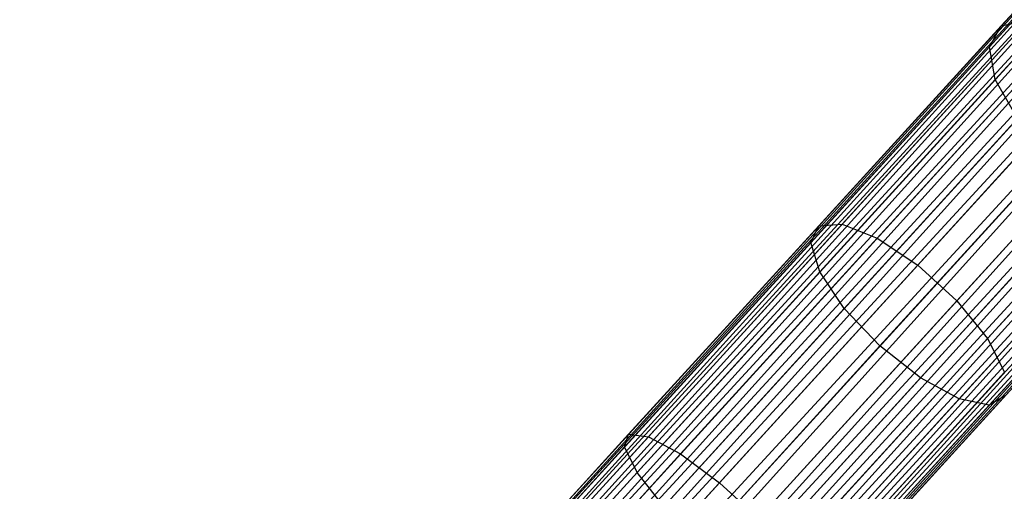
# Model space of a CAD drawing. Extents: x -102 to 102, y -101 to 102.
# Tile 454 of 481: x 39.65 to 47.41, y 49.79 to 53.51. Entities that reach past the tile are written whole.
import ezdxf

# ---------------------------------------------------------------- set-up
doc = ezdxf.new("R2010")
doc.units = 0
doc.header["$LTSCALE"] = 25.4
doc.layers.get('0').update_dxf_attribs({"linetype": 'CONTINUOUS'})

# ---------------------------------------------------------------- blocks, each defined once
blk = doc.blocks.new('NL2500011659_STL')
at = {"color": 0}
for p, q in [((28.4178, 32.6489, -7.3955), (53.6012, 60.2738, -7.3955)), ((28.4178, 32.6489, -7.6045), (53.6012, 60.2738, -7.3955)), ((28.4178, 32.6489, -7.6045), (53.6012, 60.2738, -7.3955)), ((28.4178, 32.6489, -7.3955), (53.6012, 60.2738, -7.3955)), ((53.6333, 60.2445, -7.809), (28.4178, 32.6489, -7.6045)), ((53.6333, 60.2445, -7.809), (28.4178, 32.6489, -7.6045)), ((53.6012, 60.2738, -7.3955), (28.4499, 32.6197, -7.191)), ((53.6012, 60.2738, -7.3955), (28.4499, 32.6197, -7.191)), ((28.4499, 32.6197, -7.809), (53.6333, 60.2445, -7.809)), ((28.4499, 32.6197, -7.809), (53.6333, 60.2445, -7.809)), ((28.5128, 32.5624, -8), (53.6333, 60.2445, -7.809)), ((28.5128, 32.5624, -8), (53.6333, 60.2445, -7.809)), ((28.4499, 32.6197, -7.191), (53.6962, 60.1872, -7)), ((28.4499, 32.6197, -7.191), (53.6962, 60.1872, -7)), ((28.5128, 32.5624, -7), (53.6962, 60.1872, -7)), ((28.5128, 32.5624, -7), (53.6962, 60.1872, -7)), ((53.6962, 60.1872, -7), (28.6036, 32.4796, -6.8309)), ((53.6962, 60.1872, -7), (28.6036, 32.4796, -6.8309)), ((53.787, 60.1045, -8.1691), (28.5128, 32.5624, -8)), ((53.787, 60.1045, -8.1691), (28.5128, 32.5624, -8)), ((28.6036, 32.4796, -8.1691), (53.787, 60.1045, -8.1691)), ((28.6036, 32.4796, -8.1691), (53.787, 60.1045, -8.1691)), ((28.7184, 32.3749, -8.309), (53.787, 60.1045, -8.1691)), ((28.7184, 32.3749, -8.309), (53.787, 60.1045, -8.1691)), ((28.6036, 32.4796, -6.8309), (53.9018, 59.9998, -6.691)), ((28.6036, 32.4796, -6.8309), (53.9018, 59.9998, -6.691)), ((28.7184, 32.3749, -6.691), (53.9018, 59.9998, -6.691)), ((28.7184, 32.3749, -6.691), (53.9018, 59.9998, -6.691)), ((53.9018, 59.9998, -6.691), (28.8522, 32.2529, -6.5865)), ((53.9018, 59.9998, -6.691), (28.8522, 32.2529, -6.5865)), ((54.0356, 59.8778, -8.4135), (28.7184, 32.3749, -8.309)), ((54.0356, 59.8778, -8.4135), (28.7184, 32.3749, -8.309)), ((28.8522, 32.2529, -8.4135), (54.0356, 59.8778, -8.4135)), ((28.8522, 32.2529, -8.4135), (54.0356, 59.8778, -8.4135)), ((28.9991, 32.119, -8.4782), (54.0356, 59.8778, -8.4135)), ((28.9991, 32.119, -8.4782), (54.0356, 59.8778, -8.4135)), ((28.8522, 32.2529, -6.5865), (54.1825, 59.7439, -6.5218)), ((28.8522, 32.2529, -6.5865), (54.1825, 59.7439, -6.5218)), ((28.9991, 32.119, -6.5218), (54.1825, 59.7439, -6.5218)), ((28.9991, 32.119, -6.5218), (54.1825, 59.7439, -6.5218)), ((28.9991, 32.119, -8.4782), (54.3362, 59.6038, -8.5)), ((28.9991, 32.119, -8.4782), (54.3362, 59.6038, -8.5)), ((29.1528, 31.9789, -6.5), (54.3362, 59.6038, -6.5)), ((29.1528, 31.9789, -6.5), (54.3362, 59.6038, -6.5)), ((29.1528, 31.9789, -8.5), (54.3362, 59.6038, -8.5)), ((29.1528, 31.9789, -8.5), (54.3362, 59.6038, -8.5)), ((29.3064, 31.8389, -8.4782), (54.3362, 59.6038, -8.5)), ((29.3064, 31.8389, -8.4782), (54.3362, 59.6038, -8.5)), ((29.3064, 31.8389, -6.5218), (54.4898, 59.4637, -6.5218)), ((29.3064, 31.8389, -6.5218), (54.4898, 59.4637, -6.5218)), ((54.4898, 59.4637, -6.5218), (29.4533, 31.7049, -6.5865)), ((54.4898, 59.4637, -6.5218), (29.4533, 31.7049, -6.5865)), ((54.6367, 59.3298, -8.4135), (29.3064, 31.8389, -8.4782)), ((54.6367, 59.3298, -8.4135), (29.3064, 31.8389, -8.4782)), ((29.4533, 31.7049, -8.4135), (54.6367, 59.3298, -8.4135)), ((29.4533, 31.7049, -8.4135), (54.6367, 59.3298, -8.4135)), ((29.5871, 31.5829, -8.309), (54.6367, 59.3298, -8.4135)), ((29.5871, 31.5829, -8.309), (54.6367, 59.3298, -8.4135)), ((29.4533, 31.7049, -6.5865), (54.7705, 59.2078, -6.691)), ((29.4533, 31.7049, -6.5865), (54.7705, 59.2078, -6.691)), ((29.5871, 31.5829, -6.691), (54.7705, 59.2078, -6.691)), ((29.5871, 31.5829, -6.691), (54.7705, 59.2078, -6.691)), ((54.7705, 59.2078, -6.691), (29.702, 31.4783, -6.8309)), ((54.7705, 59.2078, -6.691), (29.702, 31.4783, -6.8309)), ((54.8854, 59.1031, -8.1691), (29.5871, 31.5829, -8.309)), ((54.8854, 59.1031, -8.1691), (29.5871, 31.5829, -8.309)), ((29.702, 31.4783, -8.1691), (54.8854, 59.1031, -8.1691)), ((29.702, 31.4783, -8.1691), (54.8854, 59.1031, -8.1691)), ((29.7928, 31.3955, -8), (54.8854, 59.1031, -8.1691)), ((29.7928, 31.3955, -8), (54.8854, 59.1031, -8.1691)), ((29.702, 31.4783, -6.8309), (54.9762, 59.0204, -7)), ((29.702, 31.4783, -6.8309), (54.9762, 59.0204, -7)), ((29.7928, 31.3955, -7), (54.9762, 59.0204, -7)), ((29.7928, 31.3955, -7), (54.9762, 59.0204, -7)), ((54.9762, 59.0204, -7), (29.8556, 31.3382, -7.191)), ((54.9762, 59.0204, -7), (29.8556, 31.3382, -7.191)), ((55.039, 58.9631, -7.809), (29.7928, 31.3955, -8)), ((55.039, 58.9631, -7.809), (29.7928, 31.3955, -8)), ((29.8556, 31.3382, -7.809), (55.039, 58.9631, -7.809)), ((29.8556, 31.3382, -7.809), (55.039, 58.9631, -7.809)), ((29.8556, 31.3382, -7.191), (55.0711, 58.9338, -7.3955)), ((29.8556, 31.3382, -7.191), (55.0711, 58.9338, -7.3955)), ((29.8877, 31.3089, -7.6045), (55.039, 58.9631, -7.809)), ((29.8877, 31.3089, -7.6045), (55.039, 58.9631, -7.809)), ((55.0711, 58.9338, -7.3955), (29.8877, 31.3089, -7.6045)), ((29.8877, 31.3089, -7.3955), (55.0711, 58.9338, -7.3955)), ((55.0711, 58.9338, -7.3955), (29.8877, 31.3089, -7.6045)), ((29.8877, 31.3089, -7.3955), (55.0711, 58.9338, -7.3955)), ((48.7448, 54.9466, -304.3464), (47.3881, 53.4583, -305.4983)), ((48.7448, 54.9466, -304.3464), (47.3881, 53.4583, -305.4983)), ((48.6248, 54.7505, -303.9998), (47.2961, 53.2929, -305.128)), ((48.6248, 54.7505, -303.9998), (47.2961, 53.2929, -305.128)), ((48.6461, 54.4652, -303.6981), (47.3416, 53.0342, -304.8056)), ((48.6461, 54.4652, -303.6981), (47.3416, 53.0342, -304.8056)), ((47.6018, 53.502, -305.8523), (46.1364, 51.8946, -306.7825)), ((47.6018, 53.502, -305.8523), (46.1364, 51.8946, -306.7825)), ((47.3881, 53.4583, -305.4983), (47.6018, 53.502, -305.8523)), ((47.3881, 53.4583, -305.4983), (47.6018, 53.502, -305.8523)), ((47.3881, 53.4583, -305.4983), (45.951, 51.8819, -306.4105)), ((47.3881, 53.4583, -305.4983), (45.951, 51.8819, -306.4105)), ((47.9001, 53.4163, -306.1289), (46.4127, 51.7847, -307.0731)), ((47.9001, 53.4163, -306.1289), (46.4127, 51.7847, -307.0731)), ((47.2961, 53.2929, -305.128), (47.3881, 53.4583, -305.4983)), ((47.2961, 53.2929, -305.128), (47.3881, 53.4583, -305.4983)), ((47.2961, 53.2929, -305.128), (45.8885, 51.7489, -306.0215)), ((47.2961, 53.2929, -305.128), (45.8885, 51.7489, -306.0215)), ((47.3416, 53.0342, -304.8056), (47.2961, 53.2929, -305.128)), ((47.3416, 53.0342, -304.8056), (47.2961, 53.2929, -305.128)), ((48.2316, 53.2161, -306.2803), (46.7321, 51.5712, -307.2322)), ((48.2316, 53.2161, -306.2803), (46.7321, 51.5712, -307.2322)), ((47.3416, 53.0342, -304.8056), (45.9598, 51.5185, -305.6828)), ((47.3416, 53.0342, -304.8056), (45.9598, 51.5185, -305.6828)), ((47.5168, 52.7271, -304.5868), (47.3416, 53.0342, -304.8056)), ((47.5168, 52.7271, -304.5868), (47.3416, 53.0342, -304.8056)), ((48.5389, 52.9359, -306.2803), (47.0394, 51.291, -307.2322)), ((48.5389, 52.9359, -306.2803), (47.0394, 51.291, -307.2322)), ((47.5168, 52.7271, -304.5868), (46.1525, 51.2305, -305.4529)), ((47.5168, 52.7271, -304.5868), (46.1525, 51.2305, -305.4529)), ((48.7689, 52.6243, -306.1289), (47.2815, 50.9927, -307.0731)), ((48.7689, 52.6243, -306.1289), (47.2815, 50.9927, -307.0731)), ((46.4333, 50.9348, -305.3716), (47.7915, 52.4246, -304.5094)), ((46.4333, 50.9348, -305.3716), (47.7915, 52.4246, -304.5094)), ((48.118, 52.1791, -304.5868), (46.7537, 50.6825, -305.4529)), ((48.118, 52.1791, -304.5868), (46.7537, 50.6825, -305.4529)), ((48.44, 52.0329, -304.8056), (47.0582, 50.5172, -305.6828)), ((48.44, 52.0329, -304.8056), (47.0582, 50.5172, -305.6828)), ((48.7017, 52.0114, -305.128), (47.2942, 50.4675, -306.0215)), ((48.7017, 52.0114, -305.128), (47.2942, 50.4675, -306.0215)), ((45.951, 51.8819, -306.4105), (44.4527, 50.2384, -307.0709)), ((45.951, 51.8819, -306.4105), (44.4527, 50.2384, -307.0709)), ((46.1364, 51.8946, -306.7825), (44.6086, 50.2187, -307.4558)), ((46.1364, 51.8946, -306.7825), (44.6086, 50.2187, -307.4558)), ((45.8885, 51.7489, -306.0215), (45.951, 51.8819, -306.4105)), ((45.8885, 51.7489, -306.0215), (45.951, 51.8819, -306.4105)), ((45.951, 51.8819, -306.4105), (46.1364, 51.8946, -306.7825)), ((45.951, 51.8819, -306.4105), (46.1364, 51.8946, -306.7825)), ((46.1364, 51.8946, -306.7825), (46.4127, 51.7847, -307.0731)), ((46.1364, 51.8946, -306.7825), (46.4127, 51.7847, -307.0731)), ((46.4127, 51.7847, -307.0731), (44.8619, 50.0835, -307.7567)), ((46.4127, 51.7847, -307.0731), (44.8619, 50.0835, -307.7567)), ((46.4127, 51.7847, -307.0731), (46.7321, 51.5712, -307.2322)), ((46.4127, 51.7847, -307.0731), (46.7321, 51.5712, -307.2322)), ((45.8885, 51.7489, -306.0215), (44.4211, 50.1391, -306.6683)), ((45.8885, 51.7489, -306.0215), (44.4211, 50.1391, -306.6683)), ((45.9598, 51.5185, -305.6828), (45.8885, 51.7489, -306.0215)), ((45.9598, 51.5185, -305.6828), (45.8885, 51.7489, -306.0215)), ((46.7321, 51.5712, -307.2322), (45.1687, 49.8562, -307.9213)), ((46.7321, 51.5712, -307.2322), (45.1687, 49.8562, -307.9213)), ((46.7321, 51.5712, -307.2322), (47.0394, 51.291, -307.2322)), ((46.7321, 51.5712, -307.2322), (47.0394, 51.291, -307.2322)), ((45.9598, 51.5185, -305.6828), (44.5192, 49.9382, -306.3177)), ((45.9598, 51.5185, -305.6828), (44.5192, 49.9382, -306.3177)), ((46.1525, 51.2305, -305.4529), (45.9598, 51.5185, -305.6828)), ((46.1525, 51.2305, -305.4529), (45.9598, 51.5185, -305.6828)), ((46.1525, 51.2305, -305.4529), (44.7301, 49.6702, -306.0798)), ((46.1525, 51.2305, -305.4529), (44.7301, 49.6702, -306.0798)), ((47.0394, 51.291, -307.2322), (45.476, 49.5761, -307.9213)), ((47.0394, 51.291, -307.2322), (45.476, 49.5761, -307.9213)), ((46.4333, 50.9348, -305.3716), (46.1525, 51.2305, -305.4529)), ((46.4333, 50.9348, -305.3716), (46.1525, 51.2305, -305.4529)), ((47.0394, 51.291, -307.2322), (47.2815, 50.9927, -307.0731)), ((47.0394, 51.291, -307.2322), (47.2815, 50.9927, -307.0731)), ((47.2815, 50.9927, -307.0731), (45.7307, 49.2915, -307.7567)), ((47.2815, 50.9927, -307.0731), (45.7307, 49.2915, -307.7567)), ((47.2815, 50.9927, -307.0731), (47.4164, 50.7277, -306.7825)), ((47.2815, 50.9927, -307.0731), (47.4164, 50.7277, -306.7825)), ((45.0174, 49.3816, -305.9957), (46.4333, 50.9348, -305.3716)), ((45.0174, 49.3816, -305.9957), (46.4333, 50.9348, -305.3716)), ((46.7537, 50.6825, -305.4529), (46.4333, 50.9348, -305.3716)), ((46.7537, 50.6825, -305.4529), (46.4333, 50.9348, -305.3716)), ((46.7537, 50.6825, -305.4529), (45.3313, 49.1222, -306.0798)), ((46.7537, 50.6825, -305.4529), (45.3313, 49.1222, -306.0798)), ((47.4164, 50.7277, -306.7825), (45.8886, 49.0518, -307.4558)), ((47.4164, 50.7277, -306.7825), (45.8886, 49.0518, -307.4558)), ((47.0582, 50.5172, -305.6828), (46.7537, 50.6825, -305.4529)), ((47.0582, 50.5172, -305.6828), (46.7537, 50.6825, -305.4529)), ((47.4209, 50.5419, -306.4105), (45.9226, 48.8984, -307.0709)), ((47.4209, 50.5419, -306.4105), (45.9226, 48.8984, -307.0709)), ((47.4209, 50.5419, -306.4105), (47.2942, 50.4675, -306.0215)), ((47.4209, 50.5419, -306.4105), (47.2942, 50.4675, -306.0215)), ((47.0582, 50.5172, -305.6828), (45.6176, 48.9369, -306.3177)), ((47.0582, 50.5172, -305.6828), (45.6176, 48.9369, -306.3177)), ((47.2942, 50.4675, -306.0215), (45.8267, 48.8577, -306.6683)), ((47.2942, 50.4675, -306.0215), (45.8267, 48.8577, -306.6683)), ((47.2942, 50.4675, -306.0215), (47.0582, 50.5172, -305.6828)), ((47.2942, 50.4675, -306.0215), (47.0582, 50.5172, -305.6828)), ((44.4527, 50.2384, -307.0709), (42.9131, 48.5495, -307.4707)), ((44.4527, 50.2384, -307.0709), (42.9131, 48.5495, -307.4707)), ((44.6086, 50.2187, -307.4558), (43.0388, 48.4966, -307.8635)), ((44.6086, 50.2187, -307.4558), (43.0388, 48.4966, -307.8635)), ((44.4211, 50.1391, -306.6683), (44.4527, 50.2384, -307.0709)), ((44.4211, 50.1391, -306.6683), (44.4527, 50.2384, -307.0709)), ((44.4527, 50.2384, -307.0709), (44.6086, 50.2187, -307.4558)), ((44.4527, 50.2384, -307.0709), (44.6086, 50.2187, -307.4558)), ((44.6086, 50.2187, -307.4558), (44.8619, 50.0835, -307.7567)), ((44.6086, 50.2187, -307.4558), (44.8619, 50.0835, -307.7567)), ((44.4211, 50.1391, -306.6683), (42.9131, 48.4851, -307.0599)), ((44.4211, 50.1391, -306.6683), (42.9131, 48.4851, -307.0599)), ((44.5192, 49.9382, -306.3177), (44.4211, 50.1391, -306.6683)), ((44.5192, 49.9382, -306.3177), (44.4211, 50.1391, -306.6683)), ((44.8619, 50.0835, -307.7567), (43.2684, 48.3355, -308.1705)), ((44.8619, 50.0835, -307.7567), (43.2684, 48.3355, -308.1705)), ((44.8619, 50.0835, -307.7567), (45.1687, 49.8562, -307.9213)), ((44.8619, 50.0835, -307.7567), (45.1687, 49.8562, -307.9213)), ((44.5192, 49.9382, -306.3177), (43.0388, 48.3143, -306.7021)), ((44.5192, 49.9382, -306.3177), (43.0388, 48.3143, -306.7021)), ((44.7301, 49.6702, -306.0798), (44.5192, 49.9382, -306.3177)), ((44.7301, 49.6702, -306.0798), (44.5192, 49.9382, -306.3177)), ((45.1687, 49.8562, -307.9213), (43.5622, 48.094, -308.3385)), ((45.1687, 49.8562, -307.9213), (43.5622, 48.094, -308.3385)), ((45.1687, 49.8562, -307.9213), (45.476, 49.5761, -307.9213)), ((45.1687, 49.8562, -307.9213), (45.476, 49.5761, -307.9213))]:
    blk.add_line(p, q, dxfattribs=at)

msp = doc.modelspace()

# ---------------------------------------------------------------- block references
at = {"color": 0}
msp.add_blockref('NL2500011659_STL', (0, 0), dxfattribs=at)

doc.saveas('drawing.dxf')
